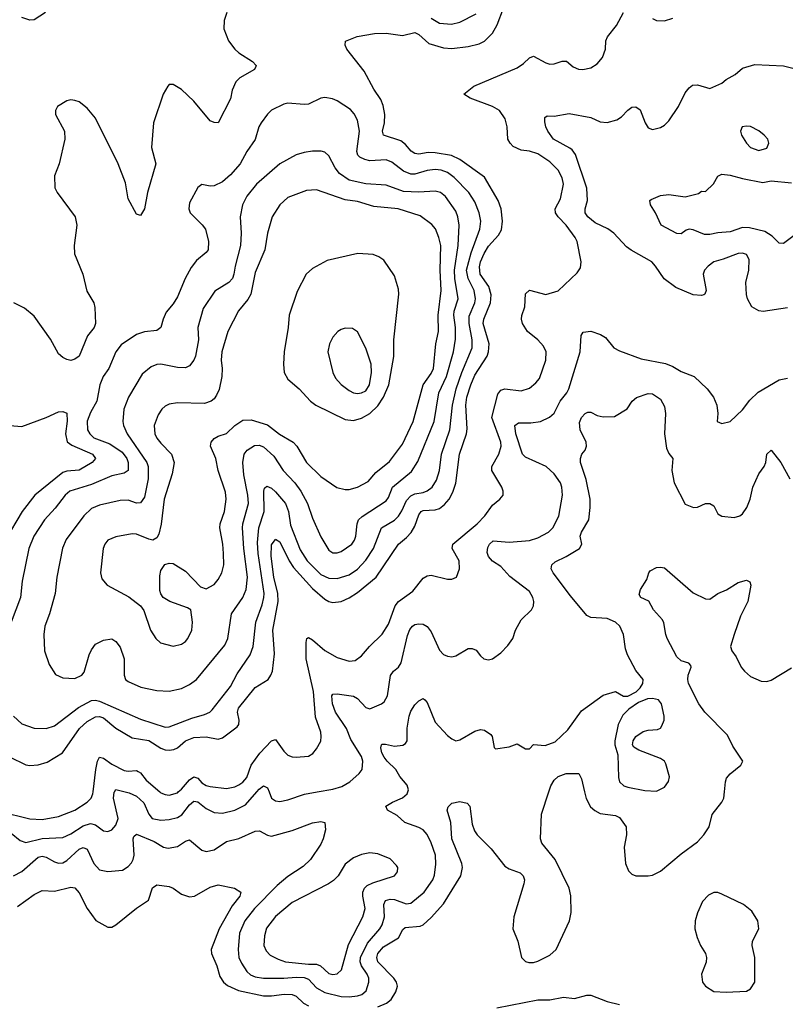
# Model space of a CAD drawing. Header units: inches. Extents: x 1834610 to 2027685, y 642842 to 774116.
# Tile 487 of 632: x 1934320 to 1938059, y 758962 to 763774. Entities that reach past the tile are written whole.
import ezdxf

# ---------------------------------------------------------------- set-up
doc = ezdxf.new("R2010")
doc.units = ezdxf.units.IN
doc.header["$MEASUREMENT"] = 0
doc.layers.add('B9735', color=7, linetype='Continuous')
doc.layers.add('B9736', color=7, linetype='Continuous')

msp = doc.modelspace()

# ---------------------------------------------------------------- linework, layer by layer
at = {"layer": 'B9735', "color": 5}
for points, elevation in [([(1933827.5, 760000), (1933853, 759990), (1933930, 759970.1), (1934110, 759955.5), (1934224.1, 759904.1), (1934370, 759868), (1934430, 759864.5), (1934510, 759879.4), (1934589.2, 759910.8), (1934649.8, 759950), (1934668.3, 759970), (1934677.7, 759990), (1934678.8, 760000)], 480), ([(1934278.4, 759798.4), (1934322.7, 759762.7), (1934350, 759752.9), (1934430, 759772.8), (1934530, 759776.6), (1934570, 759794.7), (1934630, 759834.4), (1934666.3, 759846.3), (1934690, 759839.8), (1934730, 759809.4), (1934750, 759806.8), (1934770, 759815), (1934790, 759837.8), (1934800.2, 759870), (1934778.6, 759970), (1934781.8, 759998.2), (1934782.9, 760000)], 460), ([(1934290, 759590.2), (1934330, 759610.2), (1934410, 759681.3), (1934430, 759686.5), (1934450, 759681.4), (1934490, 759658.4), (1934510, 759652.1), (1934530, 759652.8), (1934550, 759664.6), (1934610, 759720.4), (1934630, 759728.6), (1934650, 759719.7), (1934681.4, 759650), (1934710, 759618.6), (1934750, 759610.2), (1934822.1, 759617.9), (1934850, 759634.7), (1934866.8, 759653.2), (1934874.9, 759670), (1934878.9, 759690), (1934874.5, 759770), (1934878.2, 759781.8), (1934890, 759793.8), (1934977.5, 759757.5), (1935022.4, 759730), (1935045.1, 759725.1), (1935090, 759732.5), (1935130, 759759.7), (1935150, 759765.8), (1935210, 759714.5), (1935230, 759708.6), (1935270, 759716.8), (1935330, 759758), (1935390, 759772.9), (1935470, 759808.4), (1935490.8, 759810), (1935530, 759788.8), (1935550, 759784), (1935650, 759811.1), (1935750, 759848.9), (1935790, 759855.8), (1935810, 759850.6), (1935813.9, 759813.9), (1935802.3, 759770), (1935790, 759744), (1935740.9, 759670), (1935704.8, 759635.2), (1935630, 759586), (1935578.1, 759541.9), (1935466.7, 759430), (1935419.8, 759370), (1935394.1, 759310), (1935387.3, 759230), (1935391.1, 759191.1), (1935402.9, 759162.9), (1935430, 759122.6), (1935446.6, 759106.6), (1935470, 759096.1), (1935510.1, 759090.1), (1935609.3, 759089.3), (1935670, 759094.7), (1935710, 759092.1), (1935730, 759084.7), (1935770, 759042.9), (1935810, 759019), (1935890, 758999.9), (1935930, 758997.8), (1935970, 759003), (1935990.9, 759010), (1936012.2, 759027.8), (1936025.6, 759070), (1936024.7, 759090), (1936016.9, 759110), (1935989.1, 759150), (1935983.4, 759170), (1935984.9, 759190), (1936018.8, 759261.2), (1936079.1, 759330), (1936090.4, 759350), (1936101.9, 759390), (1936098.1, 759450), (1936106.6, 759470), (1936130, 759476), (1936150, 759474.6), (1936207.3, 759452.7), (1936230, 759455.9), (1936295, 759510), (1936337.3, 759570), (1936346.6, 759593.4), (1936353.2, 759646.8), (1936350.6, 759690), (1936330, 759751.6), (1936310, 759792.6), (1936290, 759814.2), (1936270, 759825.3), (1936200.5, 759850), (1936163.9, 759883.9), (1936116.2, 759910), (1936107.8, 759930), (1936140.5, 759950), (1936190, 759971.6), (1936213.2, 759990), (1936215.8, 760000)], 440), ([(1934834.5, 760000), (1934854.9, 759994.9), (1934890, 759979.5), (1934926.6, 759946.6), (1934951.1, 759891.1), (1934967.5, 759870), (1935010, 759862.2), (1935050, 759865), (1935090, 759874.8), (1935111.7, 759888.3), (1935150, 759937.6), (1935170, 759955), (1935190, 759951.4), (1935230, 759918.8), (1935270, 759898.9), (1935310, 759895.9), (1935370, 759910.7), (1935423.1, 759936.9), (1935478.5, 760000)], 460), ([(1935005.1, 760000), (1935010, 759995.7), (1935030, 759986.6), (1935050, 759984.4), (1935090, 759996.2), (1935094.6, 760000)], 480), ([(1935537.9, 760000), (1935550.2, 759970), (1935570, 759956.6), (1935590, 759953.1), (1935630, 759960.9), (1935710.6, 759989.4), (1935772.6, 760000)], 460), ([(1936069.7, 758950), (1936112, 758968), (1936134.2, 758985.8), (1936157.2, 759022.8), (1936165.2, 759050), (1936160.2, 759070), (1936146.9, 759090), (1936069.9, 759170), (1936065, 759190), (1936070, 759210.9), (1936096.7, 759243.2), (1936170, 759287.1), (1936192, 759328), (1936202.5, 759337.5), (1936276.1, 759343.9), (1936290, 759350.1), (1936330, 759386.1), (1936390, 759453.1), (1936474.2, 759590), (1936482.5, 759630), (1936479.9, 759650), (1936430.7, 759770), (1936426.2, 759850), (1936407.2, 759910), (1936413.3, 759926.7), (1936430, 759944.5), (1936470, 759952.8), (1936505.1, 759945.1), (1936519.1, 759930), (1936530, 759841.6), (1936541.7, 759810), (1936555, 759790), (1936622, 759722), (1936690, 759637.8), (1936710, 759624.2), (1936764.3, 759604.3), (1936779.5, 759590), (1936785, 759570), (1936782, 759550), (1936734.2, 759390), (1936729.2, 759330), (1936752.8, 759270), (1936770.3, 759190), (1936790, 759171.5), (1936806.3, 759166.3), (1936830, 759166.1), (1936850, 759172.2), (1936910, 759201.6), (1936941, 759230), (1937005.5, 759370), (1937014, 759410), (1937012.7, 759492.7), (1937004.3, 759530), (1936935, 759670), (1936869.9, 759749.9), (1936863.2, 759770), (1936869.3, 759890.7), (1936904.5, 760000)], 420), ([(1937079.4, 760000), (1937087, 759967), (1937107.4, 759927.4), (1937128.7, 759908.7), (1937155.1, 759895.1), (1937230, 759884.2), (1937250, 759874.2), (1937282.8, 759830), (1937283.5, 759790), (1937272.3, 759730), (1937279.5, 759650), (1937294.1, 759614.1), (1937310, 759598.4), (1937329.2, 759589.2), (1937390, 759589.1), (1937410, 759592.8), (1937450, 759612.6), (1937550, 759697), (1937630, 759755.6), (1937661.5, 759790), (1937687.4, 759830), (1937702.8, 759890), (1937749.8, 759950), (1937759.3, 759970), (1937762.1, 760000)], 420), ([(1934310, 759440.2), (1934390, 759498.8), (1934430, 759517.8), (1934490, 759515.3), (1934570, 759535), (1934590, 759531.5), (1934610, 759507.2), (1934650, 759430.4), (1934691.6, 759371.6), (1934750, 759339.1), (1934770, 759339.1), (1934790, 759350.4), (1934890, 759431.8), (1934949.8, 759470.2), (1934968.3, 759531.7), (1934990, 759546), (1935050, 759537), (1935070, 759528.8), (1935110, 759500.9), (1935150, 759487.3), (1935174.5, 759490), (1935250, 759533.8), (1935290, 759545.3), (1935369, 759529), (1935399.3, 759510), (1935395.3, 759490), (1935357, 759443), (1935294.1, 759330), (1935255.5, 759230), (1935256, 759210), (1935283.1, 759150), (1935297.8, 759097.8), (1935316.1, 759070), (1935334.4, 759054.4), (1935389.4, 759029.4), (1935510, 759004), (1935550, 759003.4), (1935611.9, 759011.9), (1935650.5, 759010.5), (1935670, 759001.4), (1935706.7, 758966.8), (1935730, 758953.8)], 420), ([(1936650, 758944), (1936850, 758983.8), (1936910, 758983.1), (1936976.7, 758996.7), (1937030, 758991), (1937090, 759006), (1937110, 759006), (1937190, 758976.3), (1937250, 758960.5)], 380)]:
    msp.add_lwpolyline(points, dxfattribs=dict(at, elevation=elevation))
for points, elevation in [([(1936030, 759702.4), (1935990, 759694.7), (1935950, 759678), (1935910, 759647.6), (1935875.8, 759590), (1935852.6, 759567.4), (1935827.8, 759550), (1935650, 759459.1), (1935570, 759391.5), (1935525.8, 759334.2), (1935516.3, 759296.3), (1935512.8, 759250), (1935523.3, 759223.4), (1935542.8, 759202.8), (1935581.7, 759181.7), (1935618, 759170), (1935730, 759158.2), (1935770, 759158.5), (1935789.4, 759149.4), (1935830, 759112.6), (1935850, 759107.3), (1935870, 759110.2), (1935891.4, 759130), (1935926.2, 759253.8), (1935996.7, 759390), (1936006.7, 759430), (1935995.3, 759490), (1935995.6, 759510), (1936004.2, 759530), (1936016.8, 759543.2), (1936044.1, 759555.9), (1936150.6, 759589.4), (1936166, 759610), (1936166.3, 759630), (1936161, 759641), (1936130, 759672.8), (1936070, 759696.9)], 460), ([(1937710, 759508.5), (1937684.5, 759495.6), (1937655.6, 759464.4), (1937631, 759409), (1937619.7, 759370), (1937618.3, 759330), (1937629.2, 759289.2), (1937645.7, 759250), (1937670.2, 759210.2), (1937674.9, 759190), (1937672.8, 759167.2), (1937650.5, 759110), (1937655.8, 759070), (1937670.4, 759050), (1937710, 759024.7), (1937770, 759020.9), (1937870, 759026.7), (1937890, 759037), (1937910.6, 759070), (1937909.8, 759190), (1937897.4, 759250), (1937899.3, 759270), (1937929.7, 759330), (1937925.7, 759370), (1937896.6, 759416.6), (1937855.4, 759450), (1937750, 759500.3), (1937730, 759507.8)], 420)]:
    msp.add_lwpolyline(points, close=True, dxfattribs=dict(at, elevation=elevation))
at = {"layer": 'B9736', "color": 5}
for points, elevation in [([(1934270, 760171), (1934350, 760133), (1934370, 760129.4), (1934410, 760133.1), (1934453.9, 760146.1), (1934529.3, 760190.7), (1934612.5, 760310), (1934650, 760343.9), (1934690, 760367.2), (1934710, 760368.9), (1934730, 760361.7), (1934790, 760311.5), (1934870, 760264.1), (1934950.6, 760250.6), (1935010, 760213.6), (1935030, 760206), (1935050, 760203.8), (1935072.3, 760207.7), (1935090, 760215.8), (1935129.7, 760250.3), (1935170, 760265.3), (1935230, 760268.8), (1935290, 760258.4), (1935310, 760264.6), (1935382.7, 760317.3), (1935390.5, 760330), (1935391.5, 760350), (1935383.5, 760390), (1935388, 760410), (1935469.9, 760510.1), (1935532.8, 760550), (1935547.3, 760570), (1935554.9, 760590), (1935564.8, 760675.2), (1935556.6, 760790), (1935582.2, 760930), (1935580.6, 760970), (1935561.9, 761050), (1935547.8, 761152.2), (1935550, 761207.7), (1935567.6, 761232.4), (1935570, 761234.7), (1935590, 761221.8), (1935635.5, 761130), (1935657.1, 761097.1), (1935750, 760993.3), (1935810, 760941.9), (1935830, 760930.1), (1935850, 760925.7), (1935889.9, 760930.1), (1935930, 760948.1), (1935970, 760974.4), (1936061.2, 761050), (1936169.5, 761210.5), (1936210, 761243), (1936232.1, 761267.9), (1936250, 761298.2), (1936270, 761354.9), (1936281.1, 761370), (1936290, 761375.1), (1936350, 761378.4), (1936370, 761385.3), (1936395.3, 761404.7), (1936417.1, 761430), (1936435.8, 761464.2), (1936450.6, 761509.4), (1936467.9, 761650), (1936502.2, 761750), (1936504.9, 761775.1), (1936498.3, 761890), (1936504.5, 761930), (1936523.1, 761990), (1936543.3, 762036.8), (1936602.6, 762130), (1936610.4, 762150), (1936613, 762190), (1936583.7, 762290), (1936587.6, 762310), (1936619.4, 762390), (1936622.1, 762430), (1936611.3, 762470), (1936569.6, 762530), (1936565.8, 762565.8), (1936570, 762590.2), (1936588.4, 762631.6), (1936610, 762666.5), (1936659.4, 762720.6), (1936672.9, 762747.1), (1936678.1, 762790), (1936671.3, 762850), (1936656.7, 762890), (1936590, 763004.1), (1936470, 763090.9), (1936429.6, 763109.6), (1936350, 763123.6), (1936315.8, 763124.2), (1936270, 763116.9), (1936250, 763120.2), (1936232.2, 763132.2), (1936204.7, 763164.7), (1936181.8, 763181.8), (1936096.9, 763210), (1936091.5, 763230), (1936102.5, 763270), (1936103.8, 763310), (1936095.3, 763355.3), (1936084.6, 763384.6), (1936050, 763435.1), (1936002.5, 763522.5), (1935918.5, 763630), (1935909.7, 763650), (1935911.3, 763668.7), (1935968.6, 763691.4), (1936052.6, 763707.4), (1936110, 763708.8), (1936190, 763696.9), (1936250, 763710.8), (1936270, 763702.5), (1936317.6, 763657.6), (1936390, 763636), (1936430, 763633.7), (1936510, 763643.3), (1936564.2, 763655.8), (1936590, 763668.8), (1936630, 763708.4), (1936651.6, 763748.4), (1936682.5, 763830)], 520), ([(1935332.1, 763810), (1935318.9, 763770), (1935316.5, 763730), (1935340.2, 763670), (1935370, 763630.3), (1935390, 763611.3), (1935457, 763570), (1935475.3, 763550), (1935474, 763546), (1935466.7, 763530), (1935394.6, 763490), (1935375.8, 763470), (1935358.4, 763430), (1935350, 763386.6), (1935290, 763269.2), (1935270, 763271.3), (1935250, 763280.4), (1935170, 763376), (1935110, 763432.8), (1935070, 763457.6), (1935050, 763457), (1935043, 763450), (1935020.3, 763410), (1934972.9, 763270), (1934964.2, 763150), (1934985.4, 763070), (1934944, 762930), (1934930.2, 762849.8), (1934910, 762817.2), (1934890, 762823.7), (1934850, 762898), (1934837.5, 762977.5), (1934801.7, 763070), (1934690, 763293), (1934650, 763341.3), (1934610, 763373), (1934590, 763379.6), (1934570, 763382), (1934550, 763377), (1934504, 763350), (1934495.5, 763330), (1934494.9, 763310), (1934538.4, 763230), (1934540.8, 763190), (1934512.2, 763070), (1934489.2, 763010.8), (1934491.9, 762951.9), (1934502.4, 762930), (1934590.2, 762810), (1934598.8, 762770), (1934585.4, 762670), (1934588.2, 762630), (1934627.7, 762530), (1934647.6, 762447.6), (1934681.3, 762390), (1934687.6, 762367.6), (1934691, 762290), (1934682.9, 762270), (1934650.6, 762229.4), (1934610.2, 762130), (1934590, 762114.5), (1934570, 762108.8), (1934550, 762113.5), (1934530, 762122.5), (1934510, 762141.4), (1934470, 762212), (1934390, 762325.7), (1934344, 762364), (1934290.6, 762390.6)], 520), ([(1934445.5, 763810), (1934390, 763773.6), (1934370, 763771.6), (1934330, 763784.4)], 480), ([(1935094.6, 760000), (1935110, 760012.7), (1935150, 760059.6), (1935170, 760073.6), (1935190, 760067.5), (1935210, 760044.6), (1935230, 760031.1), (1935250, 760026.5), (1935330, 760016.9), (1935370, 760025.3), (1935390, 760035.1), (1935410, 760048.2), (1935429.9, 760070), (1935450, 760130.2), (1935492.7, 760190), (1935550, 760249.2), (1935570, 760255.3), (1935610, 760198.5), (1935630, 760180.2), (1935650, 760172), (1935670, 760170.2), (1935730, 760174.4), (1935751.7, 760188.2), (1935769.8, 760210), (1935790, 760247.7), (1935791.9, 760270), (1935790, 760292.7), (1935764.5, 760364.5), (1935754.4, 760490), (1935719.3, 760650), (1935718.7, 760730), (1935722.6, 760750), (1935730, 760755.2), (1935750, 760743.8), (1935810, 760690.8), (1935870, 760657.5), (1935930, 760638.5), (1935957.7, 760642.3), (1935990, 760664.4), (1936028.8, 760710), (1936089.9, 760770.1), (1936120.7, 760819.3), (1936154, 760910), (1936170, 760930.7), (1936239.5, 760980.5), (1936290, 761044.6), (1936310, 761055.9), (1936330, 761059.4), (1936410, 761040.3), (1936430, 761040.3), (1936454, 761050), (1936467.6, 761090), (1936466.3, 761130), (1936432.3, 761190), (1936435.9, 761210), (1936554.7, 761310), (1936591.8, 761350), (1936630, 761400.9), (1936665.1, 761430), (1936680.7, 761450), (1936681.3, 761470), (1936675.4, 761490), (1936625.6, 761570), (1936626.7, 761590), (1936659.6, 761650), (1936671.3, 761690), (1936669.9, 761710.1), (1936626.8, 761830), (1936655.9, 761944.1), (1936670, 761963.5), (1936690, 761970.6), (1936770, 761960.9), (1936810, 761974), (1936841, 761999), (1936858.9, 762021.1), (1936889.8, 762110), (1936890.8, 762150), (1936878.1, 762178.1), (1936850.9, 762210), (1936800.7, 762250), (1936776.2, 762290), (1936770.7, 762310), (1936772.3, 762327.7), (1936787.8, 762370), (1936790, 762434.9), (1936810, 762452.3), (1936890, 762431.8), (1936950.7, 762449.3), (1937043.3, 762536.7), (1937058.3, 762561.7), (1937062, 762590), (1937043.1, 762690), (1937032.9, 762710), (1936989, 762770), (1936950, 762809.8), (1936936.5, 762830), (1936935.2, 762850), (1936960.8, 762899.3), (1936975.5, 762970), (1936970, 763000.5), (1936950, 763038.4), (1936910, 763080.2), (1936850, 763119.3), (1936810, 763131.8), (1936770, 763135.9), (1936730, 763154.6), (1936715.2, 763170), (1936704.7, 763190), (1936701.3, 763250), (1936691.3, 763290), (1936664.2, 763330), (1936630, 763350.5), (1936520.7, 763390), (1936489.5, 763410), (1936538.4, 763450), (1936750, 763538.1), (1936780.7, 763559.3), (1936810, 763587.8), (1936830, 763596), (1936890, 763562.8), (1936910, 763557.3), (1936930, 763557.8), (1936970, 763571.6), (1936990, 763572), (1937023.8, 763543.8), (1937050, 763531.9), (1937071, 763531), (1937110, 763538.9), (1937141.3, 763558.7), (1937166.2, 763590), (1937180.8, 763630), (1937183.1, 763670), (1937190.8, 763690), (1937234.7, 763745.3), (1937268.6, 763810)], 480), ([(1936330, 763782.3), (1936370, 763757.9), (1936428.5, 763751.5), (1936470, 763762.5), (1936550, 763802)], 540), ([(1937410, 763780.4), (1937430, 763770.4), (1937470, 763768.8), (1937510, 763781.1)], 480), ([(1938070, 762366), (1937951.7, 762348.3), (1937930, 762351.7), (1937895.4, 762370), (1937875, 762410), (1937869.7, 762430.3), (1937866, 762490), (1937881.7, 762550), (1937882.3, 762602.3), (1937870, 762627), (1937850, 762633.3), (1937830, 762631.9), (1937756.7, 762603.3), (1937710, 762590.7), (1937683.1, 762570), (1937665.5, 762550), (1937658.6, 762530), (1937672.9, 762450), (1937666.7, 762433.3), (1937661, 762430), (1937650, 762425.6), (1937610, 762429.7), (1937525, 762465), (1937468, 762508), (1937426.2, 762570), (1937407.1, 762590), (1937306.9, 762646.9), (1937284.2, 762664.2), (1937222, 762730), (1937192, 762752), (1937130, 762782), (1937094.5, 762810), (1937081.7, 762830), (1937082, 762850), (1937094.1, 762890), (1937090.5, 762950.5), (1937034.6, 763114.6), (1937018.3, 763138.3), (1937006.9, 763146.9), (1936927.9, 763190), (1936899.8, 763230), (1936889.8, 763250), (1936884.4, 763275.6), (1936884.5, 763295.5), (1936895.5, 763304.5), (1936930, 763302.8), (1937004.5, 763315.5), (1937110, 763295.6), (1937154.7, 763274.7), (1937190, 763272.2), (1937235.8, 763284.2), (1937260, 763300), (1937290, 763332.2), (1937310, 763346.4), (1937330, 763348), (1937350, 763334), (1937374.9, 763270), (1937390, 763246), (1937410, 763237.6), (1937450, 763246.7), (1937470, 763258.4), (1937490, 763280.5), (1937537.6, 763350), (1937570, 763417.1), (1937590, 763441.3), (1937606.7, 763453.3), (1937630, 763455.6), (1937690, 763437.3), (1937750, 763463.7), (1937770, 763481.1), (1937814.2, 763505.8), (1937850, 763536.9), (1937910, 763555.4), (1938050, 763548.1), (1938110, 763533.7)], 460), ([(1934290.2, 760370), (1934330, 760333.2), (1934390, 760311), (1934450, 760309.4), (1934490, 760323.7), (1934607, 760413), (1934670, 760446), (1934690, 760448.1), (1934710, 760443.9), (1934910, 760355.5), (1935030, 760316.6), (1935050, 760317.3), (1935160, 760360), (1935221.9, 760378.1), (1935248.2, 760390), (1935259.5, 760400.5), (1935350, 760515.3), (1935382.5, 760577.4), (1935446.3, 760670), (1935461.1, 760710), (1935474, 760830), (1935505, 760915), (1935513.1, 760950), (1935513.8, 760970), (1935485.2, 761165.2), (1935481.5, 761218.5), (1935487.2, 761290), (1935513.5, 761370), (1935512.3, 761470), (1935515.8, 761484.2), (1935526.5, 761493.5), (1935550, 761484.2), (1935570, 761466.1), (1935618.1, 761410), (1935632.5, 761370), (1935643.3, 761303.3), (1935690, 761182.9), (1935723.3, 761130), (1935790, 761062.7), (1935830, 761045.2), (1935870, 761042.7), (1935930, 761060.3), (1935970.6, 761089.4), (1936010, 761133), (1936047.4, 761190), (1936087.4, 761290), (1936150, 761327.9), (1936170, 761348), (1936186.7, 761373.3), (1936210, 761424.8), (1936230, 761446.3), (1936250, 761456.5), (1936290, 761462.7), (1936310, 761471.3), (1936333.9, 761490), (1936355.7, 761524.3), (1936369.9, 761570.1), (1936380.6, 761650), (1936420.3, 761770), (1936434.3, 761890), (1936451.7, 761970), (1936479.2, 762050), (1936529.5, 762170), (1936529.9, 762210), (1936516, 762290), (1936514.6, 762325.4), (1936542.7, 762390), (1936546.2, 762410), (1936539.2, 762450), (1936511.2, 762510), (1936503, 762550), (1936525.7, 762634.3), (1936566.8, 762750), (1936571.5, 762790), (1936564.5, 762830), (1936543.5, 762883.5), (1936514, 762930), (1936442.7, 763002.7), (1936410, 763027.4), (1936378.6, 763038.6), (1936350, 763041.8), (1936310, 763036.3), (1936250, 763019.4), (1936230, 763019.6), (1936194.2, 763034.3), (1936137.3, 763077.3), (1936110, 763089.4), (1936030, 763084.9), (1936005.1, 763090), (1935981.7, 763101.7), (1935971.7, 763111.7), (1935966.2, 763130), (1935980.2, 763230), (1935970, 763283.6), (1935953.9, 763313.9), (1935935.7, 763335.7), (1935870, 763377.4), (1935847, 763387), (1935810, 763393), (1935790, 763391.3), (1935730, 763361), (1935710, 763359.1), (1935630, 763366.4), (1935610, 763362), (1935550, 763332.4), (1935530, 763313), (1935498.6, 763270), (1935487.5, 763250), (1935470.7, 763189.3), (1935430, 763129.7), (1935396.8, 763070), (1935350, 763016.4), (1935310, 762981.5), (1935270, 762961.3), (1935250, 762960.7), (1935210, 762969.3), (1935190, 762954), (1935150, 762879), (1935146, 762850), (1935152, 762830), (1935211.7, 762771.7), (1935226.7, 762750), (1935242, 762690), (1935241.1, 762650), (1935230, 762635.6), (1935183, 762597), (1935157.7, 762562.3), (1935128.2, 762510), (1935090, 762419.7), (1935070, 762386), (1935035.9, 762344.1), (1935020.8, 762310), (1935010, 762269.6), (1934990, 762254.3), (1934930, 762248.4), (1934890, 762235.7), (1934815.6, 762184.4), (1934788.8, 762151.2), (1934755, 762070), (1934727.5, 762030), (1934710.9, 761989.1), (1934696.1, 761910), (1934665.9, 761854.1), (1934650, 761811.8), (1934650.8, 761770), (1934661.9, 761750), (1934682.6, 761730), (1934760.8, 761700.8), (1934820.1, 761660.1), (1934842.5, 761630), (1934850.1, 761610), (1934849.4, 761570.6), (1934830, 761558.3), (1934770, 761545.2), (1934670, 761501.7), (1934564.7, 761470), (1934541.4, 761450), (1934493.2, 761386.8), (1934441.9, 761330), (1934389.5, 761250), (1934364.6, 761190), (1934332.3, 761030), (1934323.6, 760950), (1934278.9, 760830)], 540), ([(1938110, 762724.2), (1938050, 762680.3), (1938030, 762682.4), (1937995.9, 762715.9), (1937959.2, 762739.2), (1937883.8, 762756.2), (1937850, 762758.3), (1937790, 762737.4), (1937730, 762732.2), (1937690, 762723.6), (1937664, 762724), (1937610, 762747.2), (1937590.3, 762749.7), (1937574.9, 762745.1), (1937550, 762727.3), (1937530, 762729.6), (1937453.2, 762770), (1937425.1, 762830), (1937400.5, 762870), (1937398, 762890), (1937403.9, 762896.1), (1937450, 762915.5), (1937490, 762920.2), (1937570, 762909.1), (1937635.1, 762924.9), (1937650, 762936), (1937670, 762934.8), (1937708.3, 762971.7), (1937729.6, 763010), (1937750, 763018.6), (1937790, 763014.7), (1937850, 762998.1), (1937950, 762979), (1937990, 762986.4), (1938090, 762977.1)], 440), ([(1935772.6, 760000), (1935850, 760013.2), (1935893, 760027), (1935931.8, 760050), (1935978.7, 760090), (1935993.5, 760110), (1935995.9, 760150), (1935990, 760172.6), (1935936.8, 760256.8), (1935915.8, 760310), (1935862.6, 760390), (1935847.5, 760430), (1935844.2, 760470), (1935850, 760478), (1935870, 760479.6), (1935950, 760468.1), (1935970, 760456.1), (1936010, 760412.2), (1936030, 760405.5), (1936087, 760430), (1936099.8, 760440.2), (1936116.8, 760470), (1936131.2, 760568.8), (1936145.1, 760590), (1936170, 760610.3), (1936183.5, 760630), (1936214.8, 760765.2), (1936226.1, 760793.9), (1936239.1, 760810), (1936250, 760818.2), (1936270, 760822.2), (1936290, 760819.7), (1936310, 760807.8), (1936330, 760782), (1936370, 760692.2), (1936390, 760672), (1936410, 760663.1), (1936430, 760659.5), (1936450, 760664.4), (1936510, 760700.4), (1936530, 760700.5), (1936550, 760693.4), (1936570, 760664.9), (1936587.3, 760650), (1936610, 760644.9), (1936630, 760650.4), (1936670, 760680.4), (1936704, 760716), (1936728.2, 760750), (1936741.7, 760790), (1936770, 760841.6), (1936819.6, 760890), (1936829.7, 760910), (1936831.1, 760930), (1936827.1, 760950), (1936810, 760978.9), (1936713.3, 761053.3), (1936670, 761101.8), (1936630, 761127.3), (1936610, 761149.8), (1936603.5, 761170), (1936606.3, 761193.7), (1936614, 761210), (1936633.1, 761226.9), (1936710, 761219.8), (1936810, 761229.4), (1936850, 761241.4), (1936903.5, 761270), (1936924.2, 761290), (1936953, 761347), (1936970.7, 761450), (1936968.7, 761490), (1936962, 761510), (1936930, 761554), (1936891.3, 761590), (1936790, 761635.9), (1936776.5, 761650), (1936743.2, 761750), (1936738.8, 761790), (1936755.7, 761804.3), (1936815.9, 761804.1), (1936863.7, 761810), (1936908.5, 761831.5), (1936930, 761850.3), (1936960.5, 761910), (1936992.4, 761950), (1937001.7, 761970), (1937058, 762150), (1937062.2, 762230), (1937072.5, 762247.5), (1937110, 762251.1), (1937156.3, 762236.3), (1937181.2, 762221.2), (1937221.6, 762170), (1937250, 762155.3), (1937355.8, 762115.8), (1937473.7, 762093.7), (1937510, 762078.5), (1937550, 762054), (1937614.4, 762030), (1937678, 761970), (1937709.2, 761929.2), (1937725.7, 761890), (1937730.5, 761849.5), (1937726.8, 761810), (1937750, 761800.7), (1937790, 761810.5), (1937850, 761867), (1937885.8, 761914.2), (1937926.5, 761953.5), (1938030, 762014.2), (1938070, 762022.4)], 460), ([(1936215.8, 760000), (1936218.5, 760010), (1936212.8, 760032.8), (1936176, 760076), (1936156.5, 760110), (1936114.3, 760150), (1936099.6, 760170), (1936088.4, 760191.6), (1936084.6, 760215.4), (1936087.1, 760230), (1936090, 760233.7), (1936107.3, 760232.7), (1936150, 760223.2), (1936191.4, 760228.6), (1936204.1, 760235.9), (1936212.2, 760250), (1936211.8, 760311.8), (1936221.6, 760370), (1936230, 760394.3), (1936250, 760425.5), (1936270, 760445.3), (1936290, 760455.8), (1936298, 760450), (1936310, 760436.3), (1936350, 760340.3), (1936410, 760276.2), (1936430, 760259.2), (1936450, 760250.2), (1936470, 760254.3), (1936543.7, 760296.3), (1936570, 760304.4), (1936590, 760302), (1936620.4, 760280.4), (1936627.8, 760270), (1936636.8, 760216.8), (1936644.7, 760210), (1936710, 760220.3), (1936750, 760234.9), (1936790, 760210.7), (1936810, 760210.7), (1936830, 760231.3), (1936887, 760227), (1936934.6, 760245.4), (1936996.5, 760303.5), (1937063.6, 760396.4), (1937170, 760473), (1937230, 760490.8), (1937268.4, 760468.4), (1937290, 760468.4), (1937330.7, 760489.3), (1937351.3, 760508.7), (1937364, 760530), (1937365.1, 760550), (1937330, 760592.7), (1937288, 760670), (1937279.2, 760699.2), (1937269.8, 760770), (1937250.7, 760810), (1937229.7, 760830), (1937190, 760847.4), (1937110, 760852.8), (1937090, 760862.6), (1937010, 760958.3), (1936925.4, 761070), (1936916.3, 761090), (1936919.7, 761110), (1936934.9, 761125.1), (1936989.9, 761150.1), (1937054, 761190), (1937065.4, 761210), (1937057.3, 761250), (1937064, 761270), (1937099.1, 761330), (1937107, 761390), (1937107, 761430), (1937086.3, 761526.3), (1937059.7, 761610), (1937059.7, 761630), (1937066.3, 761650), (1937081.3, 761670), (1937088.4, 761690), (1937086.4, 761710), (1937056.8, 761770), (1937054.3, 761805.7), (1937064.2, 761830), (1937082.7, 761850), (1937095.2, 761855.2), (1937110, 761855.5), (1937140.3, 761840.3), (1937170, 761833.7), (1937224.5, 761835.5), (1937287.2, 761872.8), (1937311.6, 761910), (1937331.9, 761928.1), (1937390, 761946.7), (1937410, 761944.7), (1937450, 761919.5), (1937470, 761882.8), (1937474.7, 761850), (1937469.3, 761750.7), (1937479.4, 761679.4), (1937490, 761654), (1937510.2, 761630), (1937504.8, 761570), (1937517.3, 761510), (1937570, 761406), (1937610.3, 761390.3), (1937630, 761391.6), (1937670, 761408.9), (1937690, 761410.3), (1937710, 761398), (1937730, 761359.3), (1937750, 761348.2), (1937810, 761341.3), (1937837, 761350), (1937850, 761359.5), (1937872, 761390), (1937887.2, 761430), (1937901.4, 761490), (1937930, 761554.9), (1937956.3, 761590), (1937964, 761610), (1937970, 761650.5), (1937990, 761670.6), (1938037.3, 761610), (1938081.6, 761530)], 440), ([(1934210, 761796.4), (1934330, 761785.6), (1934450, 761829.4), (1934510, 761857.1), (1934530, 761859.7), (1934550, 761850.3), (1934552.5, 761812.5), (1934544.4, 761750), (1934551.7, 761711.7), (1934575.1, 761695.1), (1934675.9, 761650), (1934691, 761630), (1934674.3, 761610), (1934610, 761572), (1934550, 761567.6), (1934530, 761561.6), (1934394.3, 761450), (1934332.7, 761370), (1934248.8, 761230)], 520), ([(1937762.1, 760000), (1937766.6, 760050), (1937772.7, 760067.3), (1937790.9, 760089.1), (1937842.9, 760130), (1937851.6, 760150), (1937803, 760223), (1937776.7, 760276.7), (1937666.2, 760390), (1937637.2, 760430), (1937586.5, 760530), (1937582.6, 760550), (1937585, 760570), (1937598.9, 760610), (1937597.2, 760617.2), (1937588.4, 760628.5), (1937550, 760640.3), (1937530, 760659.7), (1937482.2, 760750), (1937475.1, 760770), (1937466.9, 760826.9), (1937460.3, 760840.3), (1937416.3, 760890), (1937392.5, 760932.5), (1937354, 760950), (1937345.1, 760965.1), (1937352.3, 760990), (1937382.4, 761037.6), (1937393.2, 761070), (1937400.1, 761079.9), (1937430, 761096), (1937450, 761098.8), (1937470, 761095.5), (1937610, 760973.7), (1937670, 760943.7), (1937690, 760942.4), (1937729.8, 760970.2), (1937772.6, 760987.4), (1937830, 761023.1), (1937870, 761034.8), (1937886.8, 761026.8), (1937890.6, 761010.6), (1937875.8, 760930), (1937840.9, 760859.1), (1937810.3, 760770), (1937792.4, 760710), (1937798.7, 760690), (1937819.6, 760659.6), (1937844.2, 760610), (1937860.3, 760590), (1937890, 760564.7), (1937941.7, 760541.7), (1937970, 760540.2), (1937990, 760546.2), (1938090, 760606.4)], 420), ([(1934678.8, 760000), (1934691.5, 760110), (1934700.6, 760150), (1934710, 760170.2), (1934730, 760165.5), (1934770, 760135), (1934830, 760105.2), (1934850, 760100.6), (1934890, 760104), (1934899.2, 760099.2), (1934910, 760092.7), (1934937.8, 760057.8), (1935005.1, 760000)], 480), ([(1936904.5, 760000), (1936914.1, 760030), (1936930, 760058), (1936950, 760075.5), (1936989.5, 760090), (1937050.5, 760090), (1937064.5, 760064.5), (1937079.4, 760000)], 420), ([(1934782.9, 760000), (1934790, 760011.2), (1934834.5, 760000)], 460), ([(1935478.5, 760000), (1935490, 760013.1), (1935510, 760029.2), (1935530, 760019.3), (1935537.9, 760000)], 460)]:
    msp.add_lwpolyline(points, dxfattribs=dict(at, elevation=elevation))
for points, elevation in [([(1937870, 763254.2), (1937848, 763250), (1937840.2, 763230), (1937844.8, 763210), (1937869.4, 763170), (1937890, 763150.2), (1937930, 763135.3), (1937970, 763146.4), (1937978.9, 763170), (1937973.5, 763190), (1937956.4, 763210), (1937930, 763230.7), (1937890, 763251.8)], 460), ([(1935750, 763131.8), (1935710, 763125.8), (1935670, 763113.3), (1935590, 763068.8), (1935475.9, 762970), (1935430, 762910.9), (1935408.7, 762870), (1935397.6, 762810), (1935402.1, 762730), (1935398.8, 762670), (1935372.4, 762570), (1935366.4, 762530), (1935358.7, 762510), (1935341.1, 762490), (1935273.1, 762446.9), (1935216.7, 762363.3), (1935190.8, 762270), (1935194.1, 762210), (1935178, 762130), (1935170, 762109.7), (1935150, 762083.1), (1935130, 762073.3), (1935090, 762074.6), (1935010, 762089.8), (1934990, 762088.8), (1934962, 762078), (1934918.6, 762041.4), (1934851.6, 761930), (1934828.7, 761870), (1934823.5, 761810), (1934827.2, 761790), (1934845.6, 761750), (1934940.4, 761610), (1934948, 761590), (1934947, 761530), (1934930, 761439.7), (1934910, 761412.8), (1934890, 761411.9), (1934850, 761425.6), (1934810, 761424.9), (1934710, 761400.8), (1934670, 761385.4), (1934632.6, 761350), (1934546.5, 761233.5), (1934529.5, 761190.5), (1934500.9, 761050), (1934493.7, 760970), (1934465, 760870), (1934442, 760810), (1934437.3, 760770), (1934440.8, 760690), (1934463.2, 760623.2), (1934494.1, 760574.1), (1934530, 760557.6), (1934590, 760554.3), (1934623.6, 760570), (1934634.9, 760585.1), (1934659, 760670), (1934670, 760694), (1934690, 760721.3), (1934730, 760741.6), (1934770, 760748), (1934790, 760734.4), (1934810, 760706.8), (1934830.2, 760649.8), (1934830.2, 760570), (1934837, 760550), (1934850, 760538.9), (1934911.4, 760511.4), (1934990, 760495.5), (1935050, 760492.2), (1935110, 760506), (1935150, 760525.6), (1935182.8, 760550), (1935322.1, 760717.9), (1935337.3, 760750), (1935354, 760870), (1935409.9, 760950.1), (1935426.1, 760990), (1935432, 761050), (1935414.6, 761190), (1935407.5, 761290), (1935409.2, 761310.8), (1935437.2, 761410), (1935434.8, 761450), (1935414.6, 761550), (1935410.5, 761609.5), (1935416.5, 761650), (1935431.4, 761670), (1935466.7, 761693.3), (1935490, 761695.4), (1935510, 761687.2), (1935560.6, 761640.6), (1935606.1, 761570), (1935664.2, 761510), (1935693.8, 761470), (1935726.3, 761410), (1935750, 761338.4), (1935790, 761246.7), (1935830, 761180.9), (1935850, 761168.4), (1935870, 761168.5), (1935890, 761175), (1935941.5, 761210), (1935955, 761230), (1935961.6, 761250), (1935968, 761310), (1935975, 761330), (1935993.4, 761346.6), (1936110, 761423), (1936121, 761439), (1936140.2, 761490), (1936233.7, 761566.3), (1936265.1, 761614.9), (1936343.7, 761810), (1936367.8, 761950), (1936404.9, 762030), (1936438.3, 762150), (1936447.9, 762212.1), (1936448.8, 762270), (1936440.9, 762330), (1936442.2, 762350), (1936461, 762410), (1936445.1, 762510), (1936443.5, 762550), (1936462.3, 762670), (1936467.1, 762770), (1936460.7, 762810), (1936450, 762837.6), (1936399, 762910), (1936375.8, 762930), (1936350, 762935.6), (1936268.7, 762931.3), (1936194.5, 762934.5), (1936110, 762965.7), (1936010, 762972.4), (1935930, 762990.5), (1935882.6, 763022.6), (1935860.8, 763050), (1935829.1, 763109.1), (1935810, 763127.1), (1935791.7, 763131.7)], 560), ([(1935770, 762942.3), (1935721.3, 762938.7), (1935630, 762905), (1935590, 762868.7), (1935553.1, 762810), (1935530.9, 762730), (1935517.5, 762650), (1935470, 762538), (1935448.1, 762431.9), (1935433.6, 762406.4), (1935388, 762351.9), (1935336.8, 762250), (1935307.1, 762150), (1935304, 762110), (1935309.3, 762070), (1935307.8, 762030), (1935293.6, 761966.4), (1935281.3, 761938.7), (1935270, 761921.6), (1935255.5, 761910), (1935221.8, 761898.2), (1935090, 761901.4), (1935050, 761894.7), (1935030, 761884.7), (1935014, 761870), (1934996.4, 761843.6), (1934977.1, 761790), (1934980.2, 761750), (1934990, 761729.1), (1935010, 761704.4), (1935061.2, 761650), (1935074.5, 761610), (1935065.2, 761554.8), (1935026.1, 761430), (1935011.4, 761308.6), (1935000.2, 761259.8), (1934990, 761241.6), (1934970, 761230.9), (1934950, 761234.8), (1934890, 761260.3), (1934870, 761262), (1934790, 761246), (1934750.5, 761230), (1934735.3, 761210), (1934727.6, 761190), (1934714, 761070), (1934721.4, 761041.4), (1934747.3, 761010), (1934853.7, 760953.7), (1934909.3, 760909.3), (1934925.8, 760885.8), (1934959.6, 760790), (1934985.7, 760750), (1935008.5, 760728.5), (1935070, 760712), (1935110, 760722), (1935130, 760734.4), (1935142, 760750), (1935160.4, 760790), (1935164, 760830), (1935155.1, 760890), (1935140.1, 760900.1), (1935052.7, 760930), (1935020.7, 760950), (1935008.7, 760968.7), (1935004.7, 760984.7), (1935003.8, 761056.2), (1935010, 761082.8), (1935028.8, 761111.2), (1935050, 761118), (1935070, 761116), (1935130, 761079.5), (1935202.5, 761002.5), (1935230, 760992.4), (1935270, 761014), (1935290, 761037.6), (1935307.4, 761070), (1935316.5, 761110), (1935315.5, 761164.5), (1935311.8, 761210), (1935297, 761290), (1935299.6, 761310), (1935321.1, 761370), (1935329.2, 761430), (1935324.4, 761464.4), (1935289.8, 761570), (1935277.8, 761630), (1935252.5, 761690), (1935255.3, 761710), (1935270, 761727.6), (1935290, 761738.8), (1935330, 761751.3), (1935370, 761791.5), (1935410, 761816.9), (1935450, 761819), (1935530, 761794.5), (1935588.7, 761748.7), (1935656.1, 761710), (1935673.4, 761690), (1935720.2, 761610), (1935790, 761541.1), (1935868.3, 761488.3), (1935910, 761477.7), (1935930, 761478.5), (1935969.9, 761490.1), (1936022.7, 761517.3), (1936058.8, 761561.2), (1936125.9, 761614.1), (1936190, 761699), (1936241.1, 761810), (1936290.7, 761989.3), (1936330, 762044.3), (1936341.5, 762070), (1936353.3, 762190), (1936366, 762250), (1936364.4, 762330), (1936377.9, 762450), (1936373.1, 762550), (1936377.1, 762670), (1936367.9, 762710), (1936351.4, 762751.4), (1936332.5, 762772.5), (1936276, 762816), (1936168.9, 762848.9), (1936050, 762860.7), (1935970, 762885.4), (1935910, 762893.2)], 580), ([(1935971.8, 762631.8), (1935822.3, 762597.7), (1935750, 762558.7), (1935718.6, 762530), (1935675.1, 762444.9), (1935635.9, 762330), (1935631, 762269), (1935611.8, 762150), (1935608.7, 762090), (1935612.3, 762050), (1935630, 762017.6), (1935685, 761970), (1935740.2, 761910), (1935766.7, 761890), (1935910, 761819.8), (1935950, 761815), (1935990, 761826), (1936030, 761849), (1936070, 761886.5), (1936097.3, 761930), (1936123.2, 761990), (1936147.4, 762127.4), (1936147.2, 762210), (1936171.9, 762431.9), (1936170, 762457), (1936150, 762522), (1936098.2, 762598.2), (1936074.6, 762614.6), (1936045.9, 762625.9)], 620), ([(1935910, 762266.6), (1935890, 762260.7), (1935874, 762250), (1935850, 762222.7), (1935833, 762190), (1935825.5, 762150), (1935849.1, 762050), (1935861.7, 762021.7), (1935890.7, 761990.7), (1935930, 761961.1), (1935950, 761951.1), (1935970, 761947.5), (1935990, 761950.2), (1936010, 761960.7), (1936029, 761990), (1936038.5, 762050), (1936036.5, 762090), (1936010, 762169.5), (1935970, 762249.2), (1935945.6, 762265.6)], 640), ([(1937410, 760456.5), (1937385.9, 760454.1), (1937342.7, 760437.3), (1937295.4, 760404.6), (1937265.6, 760374.4), (1937243.2, 760330), (1937227.6, 760250), (1937227.6, 760230), (1937241.7, 760181.7), (1937245.5, 760070), (1937250.4, 760050), (1937270, 760030.4), (1937290, 760023.9), (1937372.6, 760007.4), (1937430, 760003.7), (1937470, 760023.8), (1937489.7, 760050.3), (1937493.9, 760073.9), (1937476.6, 760136.6), (1937469.6, 760149.6), (1937450, 760163.7), (1937344.2, 760204.2), (1937319.3, 760219.3), (1937312.7, 760230), (1937316, 760250), (1937329.2, 760270), (1937364.9, 760295.1), (1937390, 760302.4), (1937435.1, 760304.9), (1937449.3, 760310.7), (1937457, 760323), (1937467, 760350), (1937467.8, 760370), (1937455.3, 760430), (1937440.5, 760450)], 440)]:
    msp.add_lwpolyline(points, close=True, dxfattribs=dict(at, elevation=elevation))

doc.saveas('drawing.dxf')
